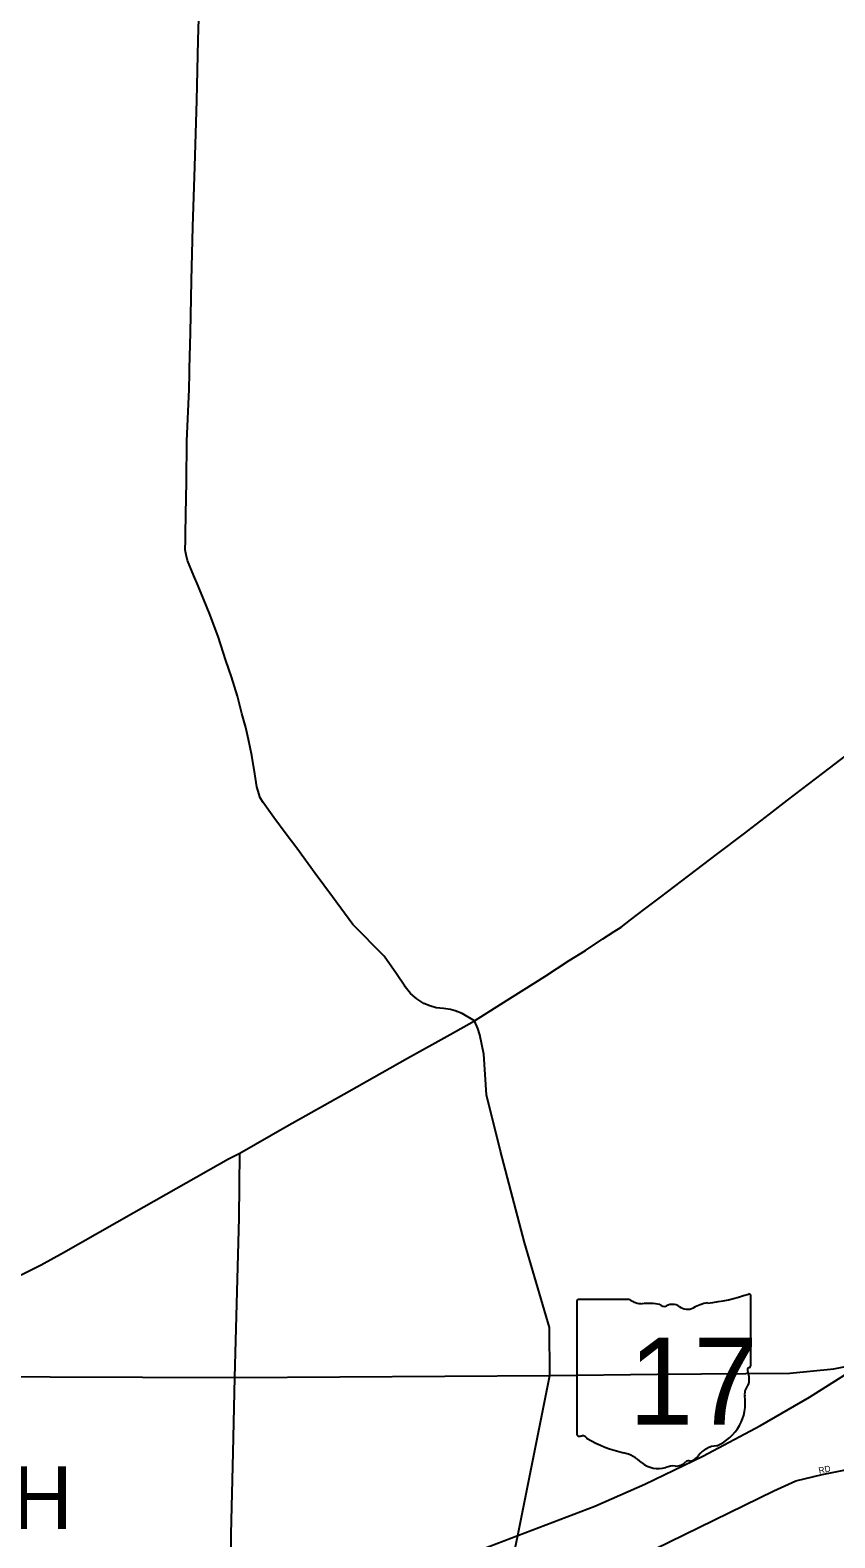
# Model space of a CAD drawing. Extents: x -561 to 1170, y 0 to 846.
# Drawn here: x 84.18 to 101.57, y 204.97 to 237.54 of the extents above; entities that cross this region are included whole.
import ezdxf

# ---------------------------------------------------------------- set-up
doc = ezdxf.new("R2010")
doc.units = 0
for name, color, linetype in [('GM_X_City_Street', 7, 'Continuous'), ('GM_X_City_Street_Text', 7, 'Continuous'), ('GM_X_Corporation_Text', 7, 'Continuous'), ('GM_X_Interstate_Route', 7, 'Continuous'), ('GM_X_State_Location', 7, 'Continuous'), ('GM_X_State_Route', 7, 'Continuous'), ('GM_X_State_Shield', 7, 'Continuous')]:
    doc.layers.add(name, color=color, linetype=linetype)

msp = doc.modelspace()

# ---------------------------------------------------------------- linework, layer by layer
at = {"layer": 'GM_X_City_Street'}
for points in [[(94.231, 202.715), (94.288, 202.974), (94.721, 205.019), (95.409, 208.476), (95.402, 209.514), (94.861, 211.347), (94.345, 213.321), (94.038, 214.542), (93.98, 215.415), (93.895, 215.837), (93.854, 215.971), (93.782, 216.135)], [(94.231, 202.715), (95.742, 203.778), (100.252, 205.982), (100.729, 206.202), (101.296, 206.334), (103.944, 206.862), (104.522, 206.971), (105.76, 207.493), (106.693, 208), (107.912, 208.655)]]:
    msp.add_lwpolyline(points, dxfattribs=at)
at = {"layer": 'GM_X_Interstate_Route'}
msp.add_lwpolyline([(88.421, 202.626), (88.801, 202.77), (90.834, 203.543), (92.445, 204.154), (94.721, 205.019), (96.38, 205.65), (97.464, 206.126), (98.717, 206.733), (99.965, 207.396), (101.021, 208.011), (101.785, 208.493), (102.143, 208.734), (102.494, 208.97), (103.805, 209.905), (104.135, 210.159), (104.514, 210.413), (104.936, 210.711), (105.39, 211.014), (105.85, 211.317), (106.507, 211.714), (107.062, 212.045), (108.197, 212.607), (108.415, 212.701)], dxfattribs=at)
at = {"layer": 'GM_X_State_Route'}
for points in [[(87.622, 230.126), (87.624, 230.229), (87.641, 231.002), (87.668, 232.128), (87.695, 233.292), (87.733, 234.596), (87.777, 236.02), (87.81, 237.319), (87.842, 238.502), (87.842, 238.52), (87.875, 239.873), (87.907, 241.086), (87.94, 242.336), (87.978, 243.878), (88.022, 244.983)], [(87.532, 226.52), (87.533, 226.558), (87.534, 226.644), (87.543, 227.084), (87.554, 227.782), (87.565, 228.659), (87.614, 229.784), (87.622, 230.126)], [(87.853, 225.426), (87.806, 225.536), (87.716, 225.747), (87.581, 226.082), (87.549, 226.207), (87.527, 226.315), (87.532, 226.52)], [(92.279, 216.886), (92.094, 217.156), (91.83, 217.535), (91.15, 218.217), (90.712, 218.817), (90.339, 219.321), (89.939, 219.868), (89.712, 220.171), (89.447, 220.528), (89.214, 220.853), (89.149, 220.951), (89.079, 221.189), (89.03, 221.476), (88.965, 221.871), (88.895, 222.217), (88.836, 222.472), (88.755, 222.775), (88.657, 223.148), (88.527, 223.565), (88.409, 223.922), (88.241, 224.437), (88.057, 224.935), (87.873, 225.378), (87.853, 225.426)], [(93.782, 216.135), (94.352, 216.494), (95.304, 217.095), (95.829, 217.437), (96.181, 217.656), (96.555, 217.905), (96.804, 218.065), (96.953, 218.163), (97.157, 218.316), (97.453, 218.546), (97.802, 218.806), (98.405, 219.27), (99.043, 219.755), (99.596, 220.172), (100.158, 220.604), (100.546, 220.904), (101.001, 221.251), (101.454, 221.598), (101.887, 221.926)], [(93.782, 216.135), (93.516, 216.296), (93.363, 216.356), (93.265, 216.379), (93.112, 216.403), (92.956, 216.42), (92.818, 216.462), (92.688, 216.509), (92.533, 216.611), (92.401, 216.731), (92.286, 216.875), (92.279, 216.886)], [(88.706, 213.279), (89.726, 213.862), (91.071, 214.617), (92.335, 215.33), (93.254, 215.843), (93.782, 216.135)], [(78.605, 208.471), (80.223, 209.118), (82.266, 209.901), (82.914, 210.172), (83.483, 210.429), (84.024, 210.671), (84.416, 210.867), (84.897, 211.135), (86.42, 212), (88.461, 213.153), (88.706, 213.279)], [(88.599, 208.431), (88.692, 211.883), (88.706, 213.279)], [(78.605, 208.471), (88.599, 208.431)], [(88.599, 208.431), (88.599, 208.431), (95.409, 208.476), (97.737, 208.501), (100.596, 208.525), (101.551, 208.618), (101.984, 208.703)], [(88.564, 206.814), (88.599, 208.431)], [(88.525, 205.05), (88.564, 206.814)], [(88.421, 202.191), (88.421, 202.626), (88.429, 202.812), (88.446, 203.172), (88.482, 203.953), (88.485, 204.027), (88.519, 204.756), (88.525, 205.05)]]:
    msp.add_lwpolyline(points, dxfattribs=at)
at = {"layer": 'GM_X_State_Shield'}
for p, q in [((97.132, 210.118), (96.032, 210.118)), ((99.754, 208.696), (99.754, 210.189)), ((95.995, 210.069), (95.995, 207.216)), ((99.753, 208.697), (99.754, 208.696))]:
    msp.add_line(p, q, dxfattribs=at)
for centre, radius, start, end in [((96.038, 210.075), 0.0435, 98.1301, 188.1301), ((97.395, 210.449), 0.422, 231.6195, 271.1119), ((98.415, 214.007), 3.986, 275.8445, 288.9065), ((99.712, 210.195), 0.0418, 351.8621, 97.738), ((97.535, 208.516), 1.516, 80.4867, 94.9883), ((97.879, 210.09), 0.122, 219.7921, 297.1024), ((98.058, 209.76), 0.253, 54.4667, 119.1411), ((98.385, 210.212), 0.305, 233.8562, 294.8282), ((98.923, 209.247), 0.802, 97.3462, 120.7689), ((99.744, 208.587), 0.0648, 107.944, 210.337), ((99.332, 208.398), 0.389, 340.033, 23.6496), ((99.709, 208.69), 0.0448, 289.6038, 7.7341), ((99.903, 208.072), 0.283, 136.8065, 186.9296), ((98.638, 207.882), 0.997, 292.3089, 8.9858), ((96.038, 207.21), 0.0439, 171.9584, 258.3066), ((96.045, 207.502), 0.335, 267.339, 280.6039), ((96.113, 207.051), 0.121, 29.7484, 93.2717), ((97.64, 209.615), 2.879, 240.4129, 257.1985), ((99.058, 206.415), 0.546, 94.4031, 142.5768), ((96.781, 205.934), 0.901, 47.1842, 75.836), ((97.756, 207.037), 0.572, 230.7004, 286.2918), ((98.086, 206.051), 0.47, 85.6951, 111.2099), ((98.128, 206.823), 0.305, 268.777, 315.5493), ((98.403, 206.547), 0.0857, 65.7517, 132.6484), ((98.366, 206.939), 0.322, 282.8732, 323.2771)]:
    msp.add_arc(centre, radius, start, end, dxfattribs=at)

# ---------------------------------------------------------------- texts
at = {"layer": 'GM_X_City_Street_Text'}
msp.add_text('RD', height=0.135, rotation=11.8793, dxfattribs=at).set_placement((101.234, 206.353))
at = {"layer": 'GM_X_Corporation_Text'}
msp.add_text('NORTH', height=1.35, rotation=0, dxfattribs=at).set_placement((78.678, 205.16))
at = {"layer": 'GM_X_State_Location'}
for s in ['s', 'r']:
    msp.add_text(s, height=0.0027, dxfattribs=at).set_placement((97.832, 208.453))
msp.add_text('17', height=0.0027, rotation=0, dxfattribs=at).set_placement((97.152, 208.256))
at = {"layer": 'GM_X_State_Shield'}
msp.add_text('17', height=1.8795, dxfattribs=at).set_placement((97.114, 207.417))

doc.saveas('drawing.dxf')
